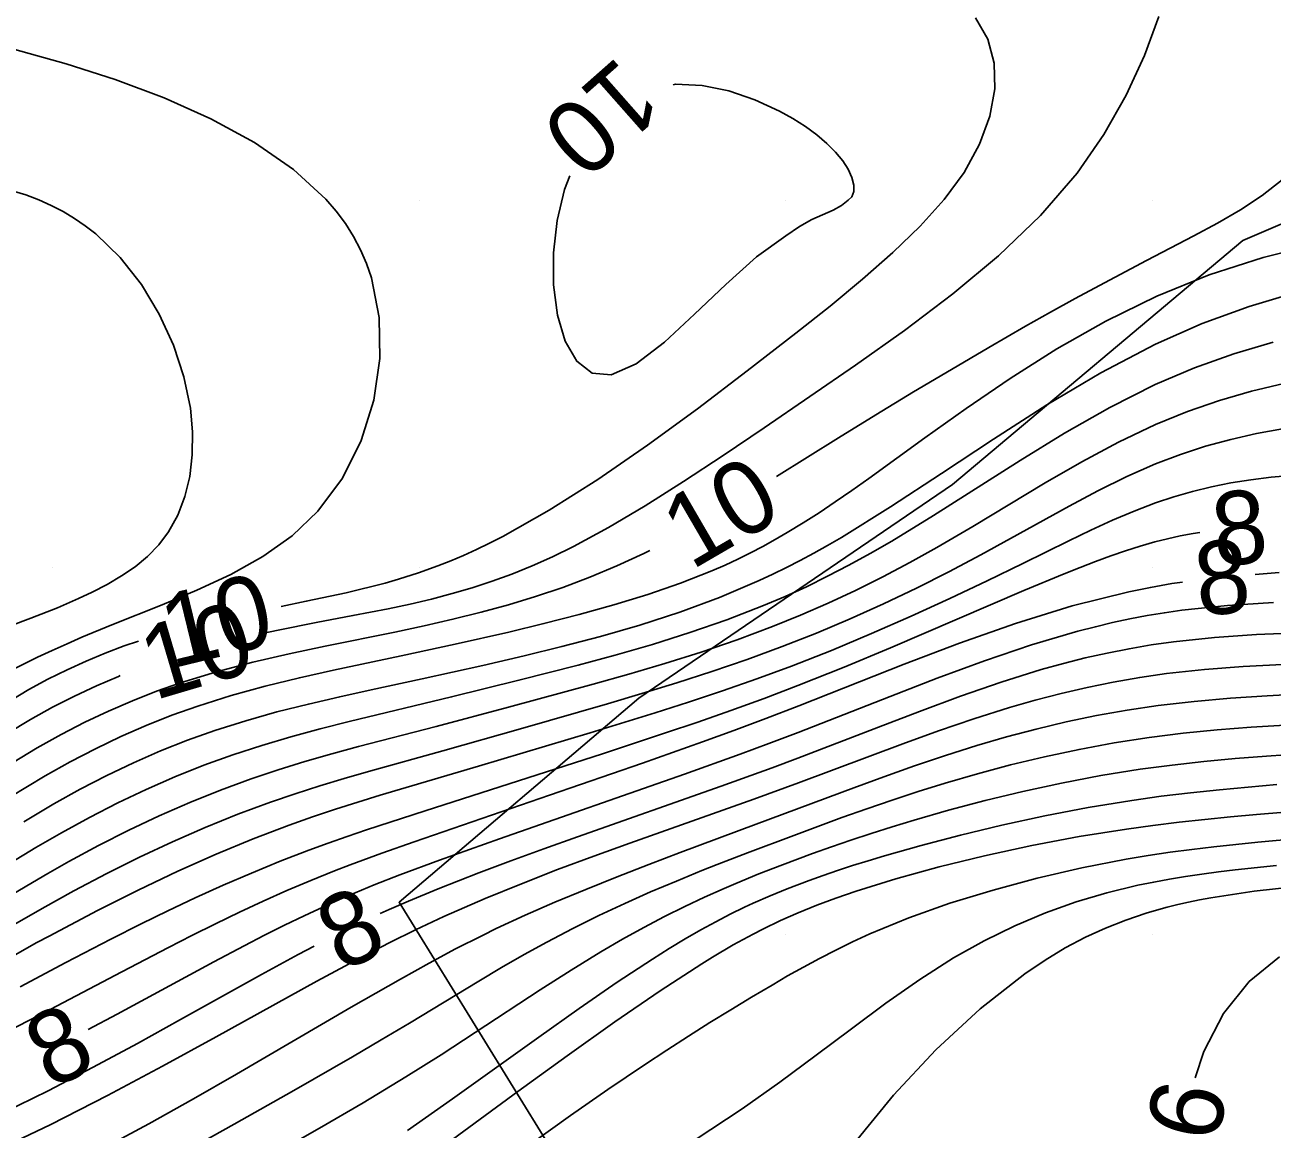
# Model space of a CAD drawing. Extents: x 2602990 to 2605851, y 618069 to 619180.
# Drawn here: x 2603189.25 to 2603223.26, y 618484.68 to 618514.78 of the extents above; entities that cross this region are included whole.
import ezdxf

# ---------------------------------------------------------------- set-up
doc = ezdxf.new("R2010")
doc.units = 0
for name, color, linetype in [('DTM Contours Major', 7, 'Continuous'), ('DTM Contours Major Text', 7, 'Continuous'), ('DTM Contours Minor', 7, 'Continuous'), ('DTM Contours Minor Text', 7, 'Continuous'), ('Exist DTM QL2 LIDAR Elevation Point', 7, 'Continuous'), ('Exist Roads EOP', 7, 'Continuous'), ('PH Exist DTM Obscure Area', 7, 'Continuous')]:
    doc.layers.add(name, color=color, linetype=linetype)

msp = doc.modelspace()

# ---------------------------------------------------------------- linework, layer by layer
at = {"layer": 'DTM Contours Major'}
for points in [[(2603220.172, 618515.009), (2603219.778, 618513.949), (2603219.282, 618512.869), (2603218.673, 618511.792), (2603217.943, 618510.744), (2603216.94, 618509.584), (2603215.797, 618508.487), (2603214.551, 618507.446), (2603213.238, 618506.453), (2603211.896, 618505.502), (2603209.406, 618503.798), (2603208.287, 618503.043), (2603207.206, 618502.332), (2603206.165, 618501.674), (2603205.166, 618501.082), (2603204.21, 618500.565), (2603203.638, 618500.285), (2603203.079, 618500.035), (2603202.53, 618499.813), (2603201.987, 618499.615), (2603201.446, 618499.438), (2603200.903, 618499.28), (2603200.334, 618499.131), (2603199.752, 618498.995), (2603199.153, 618498.867), (2603198.193, 618498.679), (2603197.19, 618498.488), (2603196.157, 618498.283), (2603195.679, 618498.179)], [(2603223.297, 618499.039), (2603222.039, 618498.958), (2603220.798, 618498.825), (2603220.322, 618498.757), (2603219.85, 618498.678), (2603219.379, 618498.589), (2603218.909, 618498.489), (2603218.438, 618498.378), (2603217.964, 618498.255), (2603216.698, 618497.882), (2603215.414, 618497.449), (2603214.125, 618496.975), (2603212.841, 618496.478), (2603210.336, 618495.495), (2603209.539, 618495.192), (2603208.757, 618494.902), (2603207.232, 618494.354), (2603202.189, 618492.596), (2603200.558, 618492.013), (2603199.475, 618491.611), (2603198.777, 618491.337), (2603198.431, 618491.196), (2603197.913, 618490.974), (2603197.392, 618490.742), (2603196.866, 618490.497), (2603196.332, 618490.238), (2603195.787, 618489.966), (2603195.228, 618489.679), (2603194.405, 618489.243), (2603191.768, 618487.817), (2603190.974, 618487.393)], [(2603191.849, 618497.044), (2603191.799, 618497.024), (2603191.201, 618496.767), (2603190.604, 618496.487), (2603190.004, 618496.181), (2603189.399, 618495.848), (2603188.158, 618495.099)], [(2603224.015, 618491.305), (2603222.772, 618491.169), (2603221.587, 618490.989), (2603221.282, 618490.932), (2603220.982, 618490.871), (2603220.687, 618490.804), (2603220.395, 618490.732), (2603220.106, 618490.654), (2603219.821, 618490.57), (2603219.265, 618490.382), (2603218.714, 618490.163), (2603218.166, 618489.911), (2603217.619, 618489.62), (2603217.068, 618489.29), (2603216.512, 618488.915), (2603215.297, 618487.962), (2603214.088, 618486.844), (2603212.934, 618485.612), (2603211.879, 618484.318)]]:
    msp.add_lwpolyline(points, dxfattribs=at)
at = {"layer": 'DTM Contours Minor'}
for points in [[(2603215.167, 618514.974), (2603215.507, 618514.393), (2603215.683, 618513.741), (2603215.699, 618513.034), (2603215.563, 618512.291), (2603215.28, 618511.527), (2603214.857, 618510.761), (2603214.317, 618510.024), (2603213.666, 618509.297), (2603212.919, 618508.573), (2603212.093, 618507.849), (2603211.205, 618507.118), (2603210.27, 618506.377), (2603208.948, 618505.348), (2603207.592, 618504.32), (2603206.225, 618503.325), (2603204.87, 618502.392), (2603203.549, 618501.552), (2603202.284, 618500.836), (2603201.921, 618500.652), (2603201.565, 618500.48), (2603201.212, 618500.32), (2603200.862, 618500.172), (2603200.514, 618500.035), (2603199.985, 618499.845), (2603199.44, 618499.672), (2603199.071, 618499.566), (2603198.011, 618499.303), (2603196.92, 618499.07), (2603196.235, 618498.932)], [(2603188.383, 618514.271), (2603189.366, 618514.005), (2603190.375, 618513.72), (2603191.714, 618513.291), (2603193.044, 618512.793), (2603194.323, 618512.221), (2603195.511, 618511.573), (2603196.57, 618510.844), (2603197.457, 618510.032), (2603197.737, 618509.706), (2603197.988, 618509.367), (2603198.21, 618509.016), (2603198.402, 618508.652), (2603198.564, 618508.274), (2603198.698, 618507.884), (2603198.908, 618506.809), (2603198.927, 618505.684), (2603198.763, 618504.551), (2603198.422, 618503.451), (2603197.912, 618502.428), (2603197.241, 618501.523), (2603196.535, 618500.856), (2603195.735, 618500.29), (2603194.863, 618499.802), (2603193.94, 618499.372), (2603192.99, 618498.977), (2603191.622, 618498.43), (2603190.807, 618498.09), (2603190.401, 618497.914), (2603189.997, 618497.732), (2603189.592, 618497.544), (2603188.546, 618497.025)], [(2603206.923, 618513.151), (2603206.991, 618513.162), (2603207.714, 618513.13), (2603208.442, 618512.982), (2603209.153, 618512.741), (2603209.822, 618512.433), (2603210.19, 618512.228), (2603210.531, 618512.011), (2603210.841, 618511.785), (2603211.117, 618511.552), (2603211.354, 618511.316), (2603211.549, 618511.08), (2603211.699, 618510.845), (2603211.801, 618510.622), (2603211.853, 618510.417), (2603211.853, 618510.24), (2603211.801, 618510.098), (2603211.696, 618510), (2603211.516, 618509.854), (2603211.289, 618509.734), (2603210.711, 618509.474), (2603210.37, 618509.286), (2603210, 618509.028)], [(2603188.123, 618510.481), (2603189.279, 618510.153), (2603189.631, 618510.016), (2603189.968, 618509.862), (2603190.291, 618509.692), (2603190.601, 618509.506), (2603190.897, 618509.302), (2603191.181, 618509.082), (2603191.85, 618508.438), (2603192.43, 618507.702), (2603192.916, 618506.9), (2603193.303, 618506.054), (2603193.586, 618505.19), (2603193.762, 618504.332), (2603193.821, 618503.686), (2603193.815, 618503.065), (2603193.744, 618502.475), (2603193.611, 618501.924), (2603193.418, 618501.416), (2603193.165, 618500.96), (2603192.899, 618500.607), (2603192.594, 618500.293), (2603192.256, 618500.013), (2603191.888, 618499.76), (2603191.496, 618499.529), (2603191.084, 618499.316), (2603190.714, 618499.142), (2603190.137, 618498.893), (2603189.409, 618498.606), (2603188.858, 618498.404)], [(2603210, 618509.028), (2603209.201, 618508.456), (2603208.36, 618507.705), (2603207.512, 618506.893), (2603206.687, 618506.133), (2603205.918, 618505.544), (2603205.239, 618505.239), (2603204.718, 618505.285), (2603204.3, 618505.611), (2603203.984, 618506.159), (2603203.772, 618506.873), (2603203.664, 618507.694), (2603203.661, 618508.566), (2603203.762, 618509.447), (2603203.965, 618510.293), (2603204.105, 618510.664)], [(2603223.535, 618510.558), (2603222.984, 618510.129), (2603222.393, 618509.739), (2603221.769, 618509.375), (2603221.12, 618509.027), (2603219.829, 618508.356), (2603218.549, 618507.678), (2603217.89, 618507.321), (2603217.218, 618506.95), (2603216.532, 618506.565), (2603215.533, 618505.991), (2603214.513, 618505.391), (2603213.484, 618504.775), (2603212.455, 618504.149), (2603211.438, 618503.522), (2603209.746, 618502.467)], [(2603224.509, 618508.817), (2603223.015, 618508.439), (2603221.545, 618507.966), (2603220.111, 618507.39), (2603218.721, 618506.709), (2603217.387, 618505.95), (2603216.116, 618505.145), (2603214.914, 618504.325), (2603213.789, 618503.521), (2603212.262, 618502.417), (2603211.796, 618502.088), (2603211.344, 618501.778), (2603210.904, 618501.484), (2603210.47, 618501.206), (2603210.039, 618500.943), (2603209.707, 618500.751), (2603209.373, 618500.566), (2603209.035, 618500.39), (2603208.691, 618500.22), (2603208.34, 618500.057), (2603207.98, 618499.899), (2603207.13, 618499.565), (2603206.236, 618499.257), (2603205.309, 618498.971), (2603204.36, 618498.706), (2603203.402, 618498.46), (2603202.446, 618498.229), (2603200.979, 618497.897), (2603199.506, 618497.581), (2603197.667, 618497.194), (2603196.735, 618496.985), (2603195.804, 618496.757), (2603194.879, 618496.502), (2603193.965, 618496.215), (2603193.257, 618495.962), (2603192.558, 618495.684), (2603191.865, 618495.381), (2603191.176, 618495.051), (2603190.489, 618494.694), (2603189.8, 618494.309), (2603188.843, 618493.731)], [(2603223.902, 618507.484), (2603222.633, 618507.106), (2603221.354, 618506.641), (2603220.074, 618506.08), (2603218.587, 618505.301), (2603217.115, 618504.425), (2603215.664, 618503.493), (2603214.242, 618502.551), (2603212.856, 618501.642), (2603211.512, 618500.81), (2603211.133, 618500.59), (2603210.758, 618500.381), (2603210.385, 618500.18), (2603210.014, 618499.989), (2603209.643, 618499.806), (2603209.271, 618499.632), (2603208.19, 618499.172), (2603207.104, 618498.77), (2603206.021, 618498.418), (2603204.948, 618498.108), (2603203.893, 618497.833), (2603202.864, 618497.583), (2603201.738, 618497.322), (2603200.086, 618496.957), (2603198.688, 618496.656), (2603197.835, 618496.469), (2603196.979, 618496.27), (2603196.124, 618496.054), (2603195.274, 618495.815), (2603194.431, 618495.549), (2603193.684, 618495.282), (2603192.945, 618494.989), (2603192.212, 618494.669), (2603191.485, 618494.322), (2603190.762, 618493.948), (2603190.042, 618493.549), (2603189.219, 618493.06)], [(2603223.282, 618506.129), (2603222.215, 618505.814), (2603221.143, 618505.431), (2603220.073, 618504.976), (2603218.83, 618504.353), (2603217.6, 618503.654), (2603216.386, 618502.91), (2603214.025, 618501.407), (2603212.886, 618500.71), (2603212.298, 618500.371), (2603211.715, 618500.051), (2603211.136, 618499.751), (2603210.558, 618499.468), (2603209.977, 618499.203), (2603209.39, 618498.952), (2603208.392, 618498.566), (2603207.379, 618498.216), (2603206.36, 618497.896), (2603205.342, 618497.603), (2603204.334, 618497.33), (2603202.719, 618496.916), (2603200.887, 618496.463), (2603198.094, 618495.792), (2603197.299, 618495.591), (2603196.504, 618495.376), (2603195.712, 618495.143), (2603194.924, 618494.887), (2603194.128, 618494.6), (2603193.339, 618494.284), (2603192.557, 618493.941), (2603191.781, 618493.573), (2603191.012, 618493.179), (2603190.25, 618492.762), (2603189.549, 618492.355), (2603188.85, 618491.929)], [(2603223.575, 618505.004), (2603222.698, 618504.798), (2603221.821, 618504.545), (2603220.947, 618504.243), (2603220.077, 618503.888), (2603219.068, 618503.408), (2603218.066, 618502.871), (2603217.071, 618502.295), (2603215.098, 618501.108), (2603214.12, 618500.535), (2603213.381, 618500.123), (2603212.641, 618499.733), (2603211.9, 618499.365), (2603211.154, 618499.017), (2603210.401, 618498.689), (2603209.639, 618498.38), (2603208.668, 618498.02), (2603207.686, 618497.686), (2603206.7, 618497.375), (2603205.718, 618497.084), (2603204.746, 618496.809), (2603202.436, 618496.18), (2603200.464, 618495.658), (2603198.351, 618495.108), (2603197.619, 618494.91), (2603196.887, 618494.7), (2603196.156, 618494.476), (2603195.424, 618494.233), (2603194.584, 618493.924), (2603193.746, 618493.587), (2603192.912, 618493.221), (2603192.083, 618492.83), (2603191.262, 618492.415), (2603190.449, 618491.978), (2603189.874, 618491.653), (2603189.3, 618491.317), (2603188.723, 618490.969)], [(2603223.544, 618503.769), (2603222.835, 618503.642), (2603222.134, 618503.484), (2603221.443, 618503.296), (2603220.758, 618503.073), (2603220.08, 618502.815), (2603219.293, 618502.469), (2603218.508, 618502.083), (2603217.722, 618501.665), (2603216.128, 618500.78), (2603215.313, 618500.332), (2603214.447, 618499.875), (2603213.564, 618499.432), (2603212.666, 618499.004), (2603211.755, 618498.593), (2603210.833, 618498.203), (2603209.901, 618497.835), (2603208.944, 618497.483), (2603207.984, 618497.155), (2603207.026, 618496.846), (2603206.076, 618496.554), (2603205.139, 618496.277), (2603202.76, 618495.591), (2603200.649, 618494.994), (2603198.623, 618494.43), (2603197.956, 618494.238), (2603197.289, 618494.037), (2603196.62, 618493.824), (2603195.947, 618493.595), (2603195.061, 618493.265), (2603194.17, 618492.904), (2603193.275, 618492.512), (2603192.378, 618492.092), (2603191.481, 618491.646), (2603190.586, 618491.175), (2603189.724, 618490.698), (2603188.851, 618490.197)], [(2603224.194, 618502.539), (2603223.23, 618502.455), (2603222.674, 618502.385), (2603222.134, 618502.297), (2603221.606, 618502.191), (2603221.09, 618502.065), (2603220.581, 618501.919), (2603220.078, 618501.753), (2603219.494, 618501.53), (2603218.909, 618501.282), (2603218.319, 618501.01), (2603217.718, 618500.72), (2603216.463, 618500.099), (2603215.489, 618499.624), (2603214.469, 618499.142), (2603213.416, 618498.661), (2603212.338, 618498.188), (2603211.245, 618497.732), (2603210.149, 618497.3), (2603209.207, 618496.952), (2603208.273, 618496.627), (2603207.349, 618496.32), (2603206.438, 618496.029), (2603204.664, 618495.484), (2603201.617, 618494.572), (2603198.941, 618493.783), (2603198.332, 618493.597), (2603197.717, 618493.402), (2603197.093, 618493.194), (2603196.457, 618492.969), (2603195.479, 618492.595), (2603194.468, 618492.175), (2603193.422, 618491.709), (2603192.342, 618491.197), (2603191.227, 618490.639), (2603189.912, 618489.945), (2603189.58, 618489.765), (2603188.071, 618488.918)], [(2603221.284, 618500.947), (2603221.107, 618500.918), (2603220.755, 618500.851), (2603220.408, 618500.775), (2603220.064, 618500.689), (2603219.663, 618500.576), (2603219.262, 618500.449), (2603218.856, 618500.309), (2603218.443, 618500.158), (2603218.02, 618499.994), (2603217.584, 618499.819), (2603216.489, 618499.363), (2603212.855, 618497.803), (2603211.59, 618497.275), (2603210.33, 618496.772), (2603209.407, 618496.422), (2603208.497, 618496.092), (2603207.601, 618495.779), (2603206.719, 618495.48), (2603205.001, 618494.916), (2603200.162, 618493.358), (2603198.563, 618492.838), (2603198.039, 618492.66), (2603197.516, 618492.477), (2603196.994, 618492.286), (2603196.211, 618491.983), (2603195.43, 618491.662), (2603194.656, 618491.328), (2603193.895, 618490.984), (2603193.15, 618490.634), (2603192.425, 618490.282), (2603191.591, 618489.864), (2603190.364, 618489.227), (2603189.121, 618488.565)], [(2603206.289, 618500.457), (2603206.131, 618500.376), (2603205.394, 618500.033), (2603204.656, 618499.725), (2603203.916, 618499.449), (2603203.176, 618499.2), (2603202.434, 618498.975), (2603201.692, 618498.772), (2603200.921, 618498.58), (2603200.14, 618498.402), (2603199.34, 618498.232), (2603197.439, 618497.849), (2603196.457, 618497.642), (2603195.466, 618497.412), (2603194.476, 618497.151), (2603193.497, 618496.85), (2603192.837, 618496.617), (2603192.183, 618496.36), (2603191.534, 618496.078), (2603190.886, 618495.771), (2603190.237, 618495.436), (2603189.585, 618495.074), (2603188.486, 618494.41)], [(2603223.446, 618499.853), (2603222.798, 618499.804)], [(2603220.81, 618499.59), (2603220.527, 618499.553), (2603219.941, 618499.45), (2603219.353, 618499.331), (2603217.809, 618498.943), (2603216.265, 618498.467), (2603214.733, 618497.929), (2603213.228, 618497.358), (2603210.35, 618496.223), (2603209.452, 618495.878), (2603208.579, 618495.551), (2603207.731, 618495.241), (2603206.093, 618494.658), (2603203.559, 618493.781), (2603199.868, 618492.517), (2603198.985, 618492.207), (2603198.12, 618491.889), (2603197.689, 618491.722), (2603197.043, 618491.461), (2603196.396, 618491.185), (2603195.748, 618490.895), (2603195.1, 618490.593), (2603194.449, 618490.28), (2603193.798, 618489.956), (2603193.166, 618489.634), (2603191.893, 618488.969), (2603189.944, 618487.945), (2603187.272, 618486.572)], [(2603223.986, 618498.211), (2603222.828, 618498.16), (2603221.687, 618498.082), (2603220.572, 618497.966), (2603219.962, 618497.88), (2603219.359, 618497.778), (2603218.761, 618497.66), (2603218.164, 618497.526), (2603217.566, 618497.374), (2603216.964, 618497.206), (2603215.869, 618496.864), (2603214.758, 618496.481), (2603213.64, 618496.069), (2603212.524, 618495.641), (2603210.329, 618494.794), (2603209.624, 618494.53), (2603208.239, 618494.026), (2603204.321, 618492.649), (2603203.4, 618492.32), (2603202.5, 618491.994), (2603201.63, 618491.668), (2603200.518, 618491.235), (2603199.709, 618490.9), (2603199.18, 618490.669), (2603198.934, 618490.556)], [(2603192.351, 618497.987), (2603191.954, 618497.852), (2603191.436, 618497.655), (2603190.919, 618497.439), (2603190.401, 618497.202), (2603189.88, 618496.943), (2603189.355, 618496.661), (2603188.003, 618495.85)], [(2603223.54, 618497.347), (2603222.472, 618497.29), (2603221.416, 618497.209), (2603220.376, 618497.097), (2603219.647, 618496.993), (2603218.927, 618496.869), (2603218.215, 618496.724), (2603217.507, 618496.56), (2603216.801, 618496.376), (2603216.095, 618496.173), (2603215.128, 618495.868), (2603214.159, 618495.536), (2603213.192, 618495.186), (2603210.342, 618494.118), (2603209.126, 618493.675), (2603205.741, 618492.477), (2603204.76, 618492.122), (2603203.773, 618491.755), (2603202.787, 618491.371), (2603201.805, 618490.969), (2603200.677, 618490.476), (2603199.903, 618490.115), (2603199.2, 618489.769), (2603198.479, 618489.398), (2603197.212, 618488.719), (2603194.467, 618487.2), (2603193.006, 618486.398), (2603191.499, 618485.596), (2603189.954, 618484.812), (2603188.401, 618484.07)], [(2603224.117, 618496.544), (2603223.121, 618496.492), (2603222.125, 618496.427), (2603221.134, 618496.341), (2603220.152, 618496.228), (2603219.306, 618496.103), (2603218.47, 618495.954), (2603217.642, 618495.781), (2603216.824, 618495.586), (2603216.014, 618495.371), (2603215.211, 618495.138), (2603214.356, 618494.867), (2603213.51, 618494.581), (2603212.674, 618494.285), (2603211.849, 618493.982), (2603209.191, 618492.991), (2603207.122, 618492.224), (2603206.261, 618491.897), (2603205.399, 618491.562), (2603204.544, 618491.218), (2603203.703, 618490.867), (2603202.887, 618490.51), (2603202.102, 618490.147), (2603201.725, 618489.964), (2603200.993, 618489.592), (2603200.275, 618489.208), (2603199.488, 618488.771), (2603198.149, 618488.005), (2603195.024, 618486.183), (2603193.849, 618485.511), (2603192.63, 618484.829), (2603191.38, 618484.152)], [(2603223.614, 618495.696), (2603222.688, 618495.635), (2603221.761, 618495.562), (2603220.834, 618495.471), (2603219.907, 618495.356), (2603218.948, 618495.208), (2603217.995, 618495.032), (2603217.054, 618494.831), (2603216.129, 618494.609), (2603215.223, 618494.369), (2603214.342, 618494.113), (2603213.61, 618493.886), (2603212.898, 618493.652), (2603212.204, 618493.413), (2603211.526, 618493.172), (2603210.214, 618492.689), (2603208.958, 618492.217), (2603208.127, 618491.895), (2603207.709, 618491.729), (2603207.015, 618491.445), (2603206.313, 618491.146), (2603205.606, 618490.832), (2603204.897, 618490.501), (2603204.189, 618490.151), (2603203.483, 618489.782), (2603202.863, 618489.44), (2603202.245, 618489.083), (2603201.625, 618488.716), (2603199.735, 618487.572), (2603198.965, 618487.113), (2603198.181, 618486.653), (2603196.581, 618485.732), (2603194.956, 618484.814), (2603193.33, 618483.909)], [(2603225.696, 618495.031), (2603223.108, 618494.849), (2603222.252, 618494.78), (2603221.392, 618494.7), (2603220.529, 618494.605), (2603219.66, 618494.49), (2603218.587, 618494.317), (2603217.517, 618494.114), (2603216.461, 618493.885), (2603215.431, 618493.638), (2603214.438, 618493.376), (2603213.494, 618493.107), (2603212.897, 618492.926), (2603212.325, 618492.744), (2603211.774, 618492.561), (2603211.243, 618492.378), (2603210.728, 618492.194), (2603209.904, 618491.887), (2603209.267, 618491.638), (2603208.634, 618491.378), (2603208.316, 618491.242), (2603207.785, 618491.005), (2603207.245, 618490.75), (2603206.693, 618490.476), (2603206.128, 618490.18), (2603205.548, 618489.86), (2603204.951, 618489.512), (2603204.141, 618489.014), (2603203.3, 618488.475), (2603201.528, 618487.313), (2603200.599, 618486.71), (2603199.641, 618486.105), (2603198.474, 618485.397), (2603197.288, 618484.707), (2603196.103, 618484.04)], [(2603223.385, 618494.072), (2603222.603, 618494.006), (2603221.819, 618493.933), (2603221.03, 618493.85), (2603220.235, 618493.755), (2603219.432, 618493.643), (2603218.246, 618493.447), (2603217.059, 618493.218), (2603215.89, 618492.965), (2603214.759, 618492.694), (2603213.686, 618492.414), (2603212.691, 618492.133), (2603212.244, 618491.999), (2603211.817, 618491.865), (2603211.408, 618491.732), (2603211.016, 618491.598), (2603210.637, 618491.462), (2603210.033, 618491.232), (2603209.567, 618491.04), (2603209.104, 618490.837), (2603208.872, 618490.728), (2603208.484, 618490.539), (2603208.088, 618490.335), (2603207.68, 618490.112), (2603207.258, 618489.871), (2603206.819, 618489.607), (2603206.361, 618489.319), (2603205.399, 618488.684), (2603204.363, 618487.966), (2603203.263, 618487.186), (2603200.913, 618485.507), (2603199.686, 618484.646)], [(2603227.699, 618493.655), (2603222.828, 618493.255), (2603222.127, 618493.192), (2603221.426, 618493.124), (2603220.72, 618493.047), (2603220.008, 618492.96), (2603219.286, 618492.861), (2603218, 618492.654), (2603216.703, 618492.409), (2603215.42, 618492.131), (2603214.177, 618491.828), (2603213, 618491.505), (2603211.915, 618491.169), (2603211.364, 618490.98), (2603210.841, 618490.785), (2603210.339, 618490.581), (2603209.856, 618490.367), (2603209.375, 618490.134), (2603209.109, 618489.998), (2603208.567, 618489.701), (2603208.002, 618489.37), (2603207.709, 618489.19), (2603206.569, 618488.453), (2603205.335, 618487.607), (2603204.032, 618486.681), (2603202.688, 618485.704), (2603198.996, 618482.989)], [(2603223.976, 618492.608), (2603222.868, 618492.505), (2603221.669, 618492.378), (2603221.073, 618492.306), (2603220.476, 618492.227), (2603219.877, 618492.137), (2603219.274, 618492.037), (2603218.067, 618491.803), (2603216.852, 618491.523), (2603215.648, 618491.2), (2603214.473, 618490.837), (2603213.348, 618490.437), (2603212.292, 618490.004), (2603211.817, 618489.787), (2603211.359, 618489.563), (2603210.913, 618489.333), (2603210.478, 618489.098), (2603210.048, 618488.856), (2603209.622, 618488.61), (2603209.063, 618488.279), (2603208.5, 618487.938), (2603207.929, 618487.585), (2603207.349, 618487.217), (2603206.755, 618486.834), (2603206.145, 618486.432), (2603205.149, 618485.761), (2603204.125, 618485.052), (2603203.096, 618484.317)], [(2603223.377, 618491.864), (2603222.25, 618491.747), (2603221.792, 618491.692), (2603221.343, 618491.633), (2603220.9, 618491.569), (2603220.463, 618491.497), (2603220.03, 618491.418), (2603219.599, 618491.329), (2603218.755, 618491.124), (2603217.914, 618490.874), (2603217.076, 618490.576), (2603216.24, 618490.225), (2603215.405, 618489.817), (2603214.572, 618489.349), (2603213.654, 618488.761), (2603212.729, 618488.112), (2603211.789, 618487.418), (2603210.827, 618486.696), (2603209.836, 618485.964), (2603208.807, 618485.237), (2603207.523, 618484.387)], [(2603197.141, 618489.67), (2603196.706, 618489.443), (2603195.699, 618488.894), (2603193.495, 618487.667), (2603192.321, 618487.019), (2603191.114, 618486.368), (2603189.884, 618485.729), (2603188.66, 618485.123)], [(2603223.46, 618489.375), (2603222.634, 618488.71), (2603221.932, 618487.83), (2603221.396, 618486.795), (2603221.158, 618486.076)]]:
    msp.add_lwpolyline(points, dxfattribs=at)
at = {"layer": 'Exist DTM QL2 LIDAR Elevation Point'}
for p, q in [((2603190, 618510), (2603190, 618510)), ((2603200, 618510), (2603200, 618510)), ((2603210, 618510), (2603210, 618510)), ((2603220, 618510), (2603220, 618510)), ((2603190, 618500), (2603190, 618500)), ((2603200, 618500), (2603200, 618500)), ((2603210, 618500), (2603210, 618500)), ((2603220, 618500), (2603220, 618500)), ((2603190, 618490), (2603190, 618490)), ((2603200, 618490), (2603200, 618490)), ((2603210, 618490), (2603210, 618490)), ((2603220, 618490), (2603220, 618490))]:
    msp.add_line(p, q, dxfattribs=at)
at = {"layer": 'Exist Roads EOP'}
msp.add_spline([(2604034.633, 618668.486), (2603984.89, 618650.123), (2603936.767, 618631.654), (2603888.195, 618613.335), (2603837.766, 618594.258), (2603782.918, 618573.705), (2603731.939, 618554.39), (2603671.126, 618532.171), (2603621.822, 618514.106), (2603561.545, 618491.877), (2603506.421, 618471.293), (2603452.163, 618451.33), (2603398.364, 618431.316), (2603341.431, 618410.355), (2603281.65, 618388.199), (2603223.033, 618366.475), (2603185.717, 618352.612)], degree=3, dxfattribs=at)
at = {"layer": 'PH Exist DTM Obscure Area'}
msp.add_lwpolyline([(2603207.246, 618529.233), (2603209.822, 618531.237), (2603214.422, 618534.789), (2603218.128, 618543.112), (2603220.906, 618549.056), (2603226.708, 618554.894), (2603237.168, 618557.135), (2603246.227, 618554.067), (2603248.017, 618545.26), (2603248.792, 618534.899), (2603249.489, 618527.38), (2603244.599, 618520.53), (2603234.761, 618514.161), (2603222.455, 618508.904), (2603214.54, 618502.252), (2603205.989, 618496.427), (2603199.454, 618490.867), (2603204.275, 618483.054)], dxfattribs=at)

# ---------------------------------------------------------------- texts
at = {"layer": 'DTM Contours Major Text'}
for s, rotation, p in [('10', 16.5065, (2603192.778, 618496.365)), ('8', 27.2605, (2603189.965, 618485.741))]:
    msp.add_text(s, height=2, rotation=rotation, dxfattribs=at).set_placement(p)
at = {"layer": 'DTM Contours Minor Text'}
for s, rotation, p in [('10', 221.433, (2603205.445, 618513.97)), ('10', 30.179, (2603207.42, 618499.904)), ('8', 5.6721, (2603221.725, 618500.013)), ('8', 6.1409, (2603221.259, 618498.654)), ('10', 13.6756, (2603193.253, 618497.236)), ('8', 26.2994, (2603197.888, 618488.94)), ('6', 78.0123, (2603221.751, 618484.262))]:
    msp.add_text(s, height=2, rotation=rotation, dxfattribs=at).set_placement(p)

doc.saveas('drawing.dxf')
